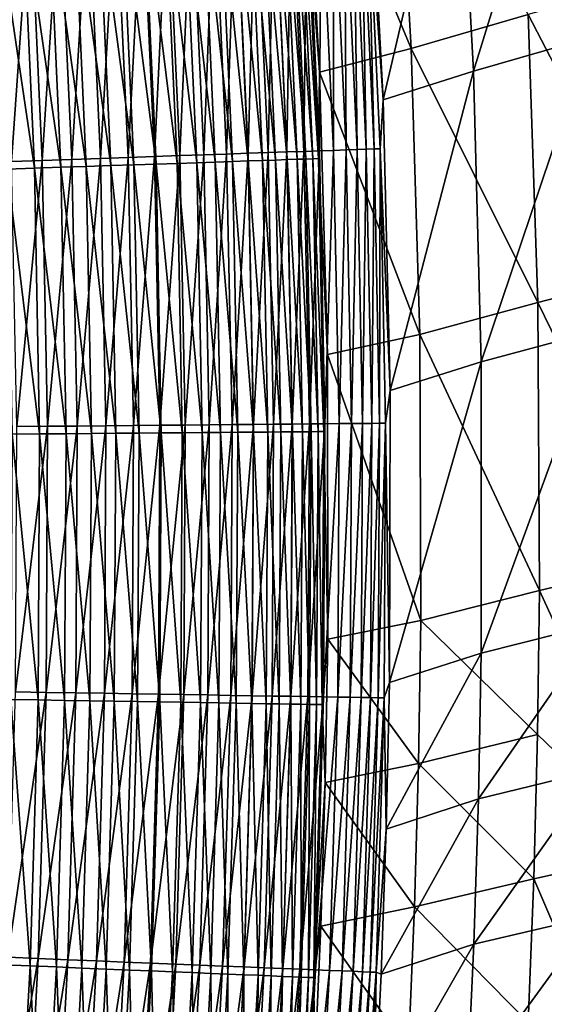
# Model space of a CAD drawing. Header units: metres. Extents: x -1 to 1402, y -1402 to 1.
# Tile 334 of 436: x 1254 to 1279, y -543 to -496. Entities that reach past the tile are written whole.
import ezdxf

# ---------------------------------------------------------------- set-up
doc = ezdxf.new("R2010")
doc.units = ezdxf.units.M

msp = doc.modelspace()

# ---------------------------------------------------------------- linework, layer by layer
at = {"layer": 'None0'}
for points in [[(1275.407959, -498.077728, -424.013824), (1274.652832, -484.170105, -424.006866), (1280.224243, -482.456604, -368.036865)], [(1280.224243, -482.456604, -368.036865), (1281.022827, -496.457642, -368.047058), (1275.407959, -498.077728, -424.013824)], [(1271.640503, -483.289001, -423.715088), (1267.295288, -484.678009, -468.859283), (1272.426636, -496.981049, -423.721497)], [(1271.640503, -483.289001, -423.715088), (1272.426636, -496.981049, -423.721497), (1278.037964, -495.363281, -367.72168)], [(1271.073242, -499.454834, -469.160767), (1270.348755, -485.581909, -469.151733), (1274.652832, -484.170105, -424.006866)], [(1275.407959, -498.077728, -424.013824), (1271.073242, -499.454834, -469.160767), (1274.652832, -484.170105, -424.006866)], [(1267.295288, -484.678009, -468.859283), (1268.031982, -498.121613, -468.868103), (1272.426636, -496.981049, -423.721497)], [(1268.031982, -498.121613, -468.868103), (1267.295288, -484.678009, -468.859283), (1267.379761, -489.186523, -470.443542)], [(1270.348755, -485.581909, -469.151733), (1271.073242, -499.454834, -469.160767), (1270.322388, -488.641418, -470.870758)], [(1269.666138, -488.681335, -474.303345), (1269.825684, -501.830811, -476.003876), (1269.220093, -488.708466, -475.997101)], [(1270.033936, -488.658966, -472.59314), (1270.272583, -501.815338, -474.310455), (1269.666138, -488.681335, -474.303345)], [(1269.666138, -488.681335, -474.303345), (1270.272583, -501.815338, -474.310455), (1269.825684, -501.830811, -476.003876)], [(1270.322388, -488.641418, -470.870758), (1270.641113, -501.802582, -472.600555), (1270.033936, -488.658966, -472.59314)], [(1270.033936, -488.658966, -472.59314), (1270.641113, -501.802582, -472.600555), (1270.272583, -501.815338, -474.310455)], [(1271.073242, -499.454834, -469.160767), (1270.930298, -501.792572, -470.878479), (1270.322388, -488.641418, -470.870758)], [(1270.322388, -488.641418, -470.870758), (1270.930298, -501.792572, -470.878479), (1270.641113, -501.802582, -472.600555)], [(1261.888428, -489.154419, -489.829437), (1261.331177, -502.124908, -491.150269), (1260.737793, -489.224396, -491.146851)], [(1261.331177, -502.124908, -491.150269), (1261.888428, -489.154419, -489.829437), (1262.483398, -502.085022, -489.833191)], [(1262.483398, -502.085022, -489.833191), (1261.888428, -489.154419, -489.829437), (1262.977661, -489.088135, -488.460297)], [(1262.483398, -502.085022, -489.833191), (1262.977661, -489.088135, -488.460297), (1263.574097, -502.047241, -488.464386)], [(1263.574097, -502.047241, -488.464386), (1262.977661, -489.088135, -488.460297), (1264.003296, -489.025757, -487.042267)], [(1263.574097, -502.047241, -488.464386), (1264.003296, -489.025757, -487.042267), (1264.601074, -502.011688, -487.046661)], [(1264.601074, -502.011688, -487.046661), (1264.003296, -489.025757, -487.042267), (1264.962891, -488.967377, -485.578094)], [(1264.601074, -502.011688, -487.046661), (1264.962891, -488.967377, -485.578094), (1265.562012, -501.978394, -485.582855)], [(1265.562012, -501.978394, -485.582855), (1264.962891, -488.967377, -485.578094), (1265.85437, -488.913177, -484.070618)], [(1265.85437, -488.913177, -484.070618), (1266.454712, -501.94751, -484.075714), (1265.562012, -501.978394, -485.582855)], [(1266.675171, -488.863251, -482.522644), (1266.454712, -501.94751, -484.075714), (1265.85437, -488.913177, -484.070618)], [(1266.675171, -488.863251, -482.522644), (1267.276733, -501.919037, -482.528076), (1266.454712, -501.94751, -484.075714)], [(1267.42334, -488.817749, -480.937164), (1267.276733, -501.919037, -482.528076), (1266.675171, -488.863251, -482.522644)], [(1267.42334, -488.817749, -480.937164), (1268.026001, -501.893097, -480.942963), (1267.276733, -501.919037, -482.528076)], [(1268.097656, -488.776733, -479.318268), (1268.026001, -501.893097, -480.942963), (1267.42334, -488.817749, -480.937164)], [(1268.097656, -488.776733, -479.318268), (1268.701416, -501.86972, -479.324402), (1268.026001, -501.893097, -480.942963)], [(1268.696899, -488.740265, -477.670166), (1268.701416, -501.86972, -479.324402), (1268.097656, -488.776733, -479.318268)], [(1269.220093, -488.708466, -475.997101), (1269.301636, -501.848938, -477.676605), (1268.696899, -488.740265, -477.670166)], [(1268.696899, -488.740265, -477.670166), (1269.301636, -501.848938, -477.676605), (1268.701416, -501.86972, -479.324402)], [(1269.220093, -488.708466, -475.997101), (1269.825684, -501.830811, -476.003876), (1269.301636, -501.848938, -477.676605)], [(1253.263916, -502.404388, -497.818634), (1252.68042, -489.714569, -497.816986), (1254.146973, -489.625366, -496.8638)], [(1254.146973, -489.625366, -496.8638), (1254.732178, -502.353516, -496.865692), (1253.263916, -502.404388, -497.818634)], [(1255.567871, -489.53891, -495.844452), (1254.732178, -502.353516, -496.865692), (1254.146973, -489.625366, -496.8638)], [(1255.567871, -489.53891, -495.844452), (1256.154907, -502.30423, -495.846649), (1254.732178, -502.353516, -496.865692)], [(1256.94043, -489.455414, -494.760956), (1256.154907, -502.30423, -495.846649), (1255.567871, -489.53891, -495.844452)], [(1256.94043, -489.455414, -494.760956), (1257.529053, -502.256622, -494.763458), (1256.154907, -502.30423, -495.846649)], [(1258.261353, -489.375061, -493.615356), (1257.529053, -502.256622, -494.763458), (1256.94043, -489.455414, -494.760956)], [(1258.261353, -489.375061, -493.615356), (1258.851685, -502.210785, -493.618134), (1257.529053, -502.256622, -494.763458)], [(1259.527954, -489.298004, -492.40976), (1258.851685, -502.210785, -493.618134), (1258.261353, -489.375061, -493.615356)], [(1258.851685, -502.210785, -493.618134), (1259.527954, -489.298004, -492.40976), (1260.119873, -502.16687, -492.412842)], [(1260.119873, -502.16687, -492.412842), (1259.527954, -489.298004, -492.40976), (1260.737793, -489.224396, -491.146851)], [(1261.197632, -502.495148, -486.651672), (1260.613159, -489.593658, -486.64798), (1259.609497, -489.654053, -487.90921)], [(1260.737793, -489.224396, -491.146851), (1261.331177, -502.124908, -491.150269), (1260.119873, -502.16687, -492.412842)], [(1262.143799, -502.463043, -485.345673), (1261.558105, -489.536804, -485.341675), (1260.613159, -489.593658, -486.64798)], [(1262.143799, -502.463043, -485.345673), (1260.613159, -489.593658, -486.64798), (1261.197632, -502.495148, -486.651672)], [(1263.029175, -502.432983, -483.997192), (1262.442261, -489.483612, -483.992859), (1261.558105, -489.536804, -485.341675)], [(1263.029175, -502.432983, -483.997192), (1261.558105, -489.536804, -485.341675), (1262.143799, -502.463043, -485.345673)], [(1263.851563, -502.40506, -482.608765), (1263.26355, -489.434174, -482.604126), (1262.442261, -489.483612, -483.992859)], [(1263.851563, -502.40506, -482.608765), (1262.442261, -489.483612, -483.992859), (1263.029175, -502.432983, -483.997192)], [(1264.609009, -502.379364, -481.183014), (1264.019775, -489.388672, -481.17804), (1263.26355, -489.434174, -482.604126)], [(1264.609009, -502.379364, -481.183014), (1263.26355, -489.434174, -482.604126), (1263.851563, -502.40506, -482.608765)], [(1265.299316, -502.355957, -479.722748), (1264.709106, -489.347198, -479.717438), (1264.019775, -489.388672, -481.17804)], [(1265.299316, -502.355957, -479.722748), (1264.019775, -489.388672, -481.17804), (1264.609009, -502.379364, -481.183014)], [(1265.921509, -502.334839, -478.231628), (1265.330322, -489.309814, -478.225983), (1264.709106, -489.347198, -479.717438)], [(1265.921509, -502.334839, -478.231628), (1264.709106, -489.347198, -479.717438), (1265.299316, -502.355957, -479.722748)], [(1266.474487, -502.316071, -476.713623), (1265.882446, -489.276611, -476.707642), (1265.330322, -489.309814, -478.225983)], [(1266.474487, -502.316071, -476.713623), (1265.330322, -489.309814, -478.225983), (1265.921509, -502.334839, -478.231628)], [(1266.957275, -502.299683, -475.172577), (1266.364502, -489.247589, -475.16629), (1265.882446, -489.276611, -476.707642)], [(1266.957275, -502.299683, -475.172577), (1265.882446, -489.276611, -476.707642), (1266.474487, -502.316071, -476.713623)], [(1267.368896, -502.285736, -473.612488), (1266.775391, -489.22287, -473.605865), (1266.364502, -489.247589, -475.16629)], [(1267.368896, -502.285736, -473.612488), (1266.364502, -489.247589, -475.16629), (1266.957275, -502.299683, -475.172577)], [(1267.708374, -502.274231, -472.037231), (1267.114136, -489.202515, -472.030304), (1266.775391, -489.22287, -473.605865)], [(1267.368896, -502.285736, -473.612488), (1267.708374, -502.274231, -472.037231), (1266.775391, -489.22287, -473.605865)], [(1267.974609, -502.265198, -470.450714), (1267.379761, -489.186523, -470.443542), (1267.114136, -489.202515, -472.030304)], [(1267.708374, -502.274231, -472.037231), (1267.974609, -502.265198, -470.450714), (1267.114136, -489.202515, -472.030304)], [(1267.974609, -502.265198, -470.450714), (1268.031982, -498.121613, -468.868103), (1267.379761, -489.186523, -470.443542)], [(1252.476685, -490.083313, -494.388763), (1254.362061, -502.727234, -493.451813), (1253.786011, -490.004517, -493.44989)], [(1254.362061, -502.727234, -493.451813), (1252.476685, -490.083313, -494.388763), (1253.05127, -502.771759, -494.390411)], [(1255.628174, -502.684235, -492.454071), (1255.050537, -489.928406, -492.451874), (1253.786011, -490.004517, -493.44989)], [(1253.786011, -490.004517, -493.44989), (1254.362061, -502.727234, -493.451813), (1255.628174, -502.684235, -492.454071)], [(1256.84668, -502.642853, -491.399109), (1256.2677, -489.855164, -491.396637), (1255.050537, -489.928406, -492.451874)], [(1256.84668, -502.642853, -491.399109), (1255.050537, -489.928406, -492.451874), (1255.628174, -502.684235, -492.454071)], [(1258.015137, -502.60318, -490.288879), (1257.434692, -489.784943, -490.286133), (1256.2677, -489.855164, -491.396637)], [(1258.015137, -502.60318, -490.288879), (1256.2677, -489.855164, -491.396637), (1256.84668, -502.642853, -491.399109)], [(1259.131226, -502.565308, -489.125854), (1258.549316, -489.717865, -489.122803), (1257.434692, -489.784943, -490.286133)], [(1259.131226, -502.565308, -489.125854), (1257.434692, -489.784943, -490.286133), (1258.015137, -502.60318, -490.288879)], [(1260.192749, -502.529266, -487.912598), (1259.609497, -489.654053, -487.90921), (1258.549316, -489.717865, -489.122803)], [(1260.192749, -502.529266, -487.912598), (1258.549316, -489.717865, -489.122803), (1259.131226, -502.565308, -489.125854)], [(1261.197632, -502.495148, -486.651672), (1259.609497, -489.654053, -487.90921), (1260.192749, -502.529266, -487.912598)], [(1283.923706, -493.710663, -311.720123), (1278.037964, -495.363281, -367.72168), (1284.413086, -507.6297, -311.732544)], [(1278.037964, -495.363281, -367.72168), (1272.426636, -496.981049, -423.721497), (1278.491333, -509.168549, -367.731873)], [(1278.037964, -495.363281, -367.72168), (1278.491333, -509.168549, -367.731873), (1284.413086, -507.6297, -311.732544)], [(1281.022827, -496.457642, -368.047058), (1275.783203, -512.017151, -424.020752), (1275.407959, -498.077728, -424.013824)], [(1281.022827, -496.457642, -368.047058), (1281.439087, -510.489563, -368.05722), (1275.783203, -512.017151, -424.020752)], [(1272.426636, -496.981049, -423.721497), (1268.031982, -498.121613, -468.868103), (1272.839478, -510.694122, -423.727997)], [(1272.426636, -496.981049, -423.721497), (1272.839478, -510.694122, -423.727997), (1278.491333, -509.168549, -367.731873)], [(1268.408936, -511.65564, -468.875305), (1268.031982, -498.121613, -468.868103), (1267.974609, -502.265198, -470.450714)], [(1268.031982, -498.121613, -468.868103), (1268.408936, -511.65564, -468.875305), (1272.839478, -510.694122, -423.727997)], [(1271.417114, -513.386169, -469.167847), (1271.073242, -499.454834, -469.160767), (1275.407959, -498.077728, -424.013824)], [(1275.783203, -512.017151, -424.020752), (1271.417114, -513.386169, -469.167847), (1275.407959, -498.077728, -424.013824)], [(1271.073242, -499.454834, -469.160767), (1271.417114, -513.386169, -469.167847), (1270.930298, -501.792572, -470.878479)], [(1267.276733, -501.919037, -482.528076), (1266.717773, -514.996704, -484.079895), (1266.454712, -501.94751, -484.075714)], [(1267.276733, -501.919037, -482.528076), (1267.540405, -514.989258, -482.532532), (1266.717773, -514.996704, -484.079895)], [(1268.026001, -501.893097, -480.942963), (1267.540405, -514.989258, -482.532532), (1267.276733, -501.919037, -482.528076)], [(1268.026001, -501.893097, -480.942963), (1268.290283, -514.982483, -480.947693), (1267.540405, -514.989258, -482.532532)], [(1268.701416, -501.86972, -479.324402), (1268.290283, -514.982483, -480.947693), (1268.026001, -501.893097, -480.942963)], [(1268.701416, -501.86972, -479.324402), (1268.966187, -514.976379, -479.329376), (1268.290283, -514.982483, -480.947693)], [(1269.301636, -501.848938, -477.676605), (1268.966187, -514.976379, -479.329376), (1268.701416, -501.86972, -479.324402)], [(1269.301636, -501.848938, -477.676605), (1269.566895, -514.971008, -477.681854), (1268.966187, -514.976379, -479.329376)], [(1269.825684, -501.830811, -476.003876), (1269.566895, -514.971008, -477.681854), (1269.301636, -501.848938, -477.676605)], [(1269.825684, -501.830811, -476.003876), (1270.091553, -514.966248, -476.009399), (1269.566895, -514.971008, -477.681854)], [(1270.272583, -501.815338, -474.310455), (1270.091553, -514.966248, -476.009399), (1269.825684, -501.830811, -476.003876)], [(1270.272583, -501.815338, -474.310455), (1270.538818, -514.962219, -474.316223), (1270.091553, -514.966248, -476.009399)], [(1270.641113, -501.802582, -472.600555), (1270.538818, -514.962219, -474.316223), (1270.272583, -501.815338, -474.310455)], [(1270.641113, -501.802582, -472.600555), (1270.907837, -514.958923, -472.606567), (1270.538818, -514.962219, -474.316223)], [(1270.930298, -501.792572, -470.878479), (1270.907837, -514.958923, -472.606567), (1270.641113, -501.802582, -472.600555)], [(1270.930298, -501.792572, -470.878479), (1271.197388, -514.956299, -470.884705), (1270.907837, -514.958923, -472.606567)], [(1271.417114, -513.386169, -469.167847), (1271.197388, -514.956299, -470.884705), (1270.930298, -501.792572, -470.878479)], [(1254.732178, -502.353516, -496.865692), (1253.519531, -515.116028, -497.820007), (1253.263916, -502.404388, -497.818634)], [(1254.732178, -502.353516, -496.865692), (1254.988647, -515.102722, -496.867279), (1253.519531, -515.116028, -497.820007)], [(1256.154907, -502.30423, -495.846649), (1254.988647, -515.102722, -496.867279), (1254.732178, -502.353516, -496.865692)], [(1256.154907, -502.30423, -495.846649), (1256.412109, -515.089844, -495.84845), (1254.988647, -515.102722, -496.867279)], [(1257.529053, -502.256622, -494.763458), (1256.412109, -515.089844, -495.84845), (1256.154907, -502.30423, -495.846649)], [(1257.529053, -502.256622, -494.763458), (1257.786987, -515.077393, -494.765503), (1256.412109, -515.089844, -495.84845)], [(1258.851685, -502.210785, -493.618134), (1257.786987, -515.077393, -494.765503), (1257.529053, -502.256622, -494.763458)], [(1257.786987, -515.077393, -494.765503), (1258.851685, -502.210785, -493.618134), (1259.110352, -515.06543, -493.620422)], [(1259.110352, -515.06543, -493.620422), (1258.851685, -502.210785, -493.618134), (1260.119873, -502.16687, -492.412842)], [(1260.119873, -502.16687, -492.412842), (1260.37915, -515.053955, -492.415405), (1259.110352, -515.06543, -493.620422)], [(1261.331177, -502.124908, -491.150269), (1260.37915, -515.053955, -492.415405), (1260.119873, -502.16687, -492.412842)], [(1260.37915, -515.053955, -492.415405), (1261.331177, -502.124908, -491.150269), (1261.591187, -515.04303, -491.153076)], [(1261.591187, -515.04303, -491.153076), (1261.331177, -502.124908, -491.150269), (1262.483398, -502.085022, -489.833191)], [(1261.591187, -515.04303, -491.153076), (1262.483398, -502.085022, -489.833191), (1262.744019, -515.032593, -489.836243)], [(1262.744019, -515.032593, -489.836243), (1262.483398, -502.085022, -489.833191), (1263.574097, -502.047241, -488.464386)], [(1262.744019, -515.032593, -489.836243), (1263.574097, -502.047241, -488.464386), (1263.835449, -515.022705, -488.467712)], [(1263.835449, -515.022705, -488.467712), (1263.574097, -502.047241, -488.464386), (1264.601074, -502.011688, -487.046661)], [(1263.835449, -515.022705, -488.467712), (1264.601074, -502.011688, -487.046661), (1264.863037, -515.013428, -487.050293)], [(1264.862061, -515.384705, -481.187103), (1264.609009, -502.379364, -481.183014), (1263.851563, -502.40506, -482.608765)], [(1264.863037, -515.013428, -487.050293), (1264.601074, -502.011688, -487.046661), (1265.562012, -501.978394, -485.582855)], [(1265.552856, -515.379028, -479.727081), (1265.299316, -502.355957, -479.722748), (1264.609009, -502.379364, -481.183014)], [(1265.552856, -515.379028, -479.727081), (1264.609009, -502.379364, -481.183014), (1264.862061, -515.384705, -481.187103)], [(1265.562012, -501.978394, -485.582855), (1265.824585, -515.004761, -485.586761), (1264.863037, -515.013428, -487.050293)], [(1266.175537, -515.37384, -478.236237), (1265.921509, -502.334839, -478.231628), (1265.299316, -502.355957, -479.722748)], [(1266.175537, -515.37384, -478.236237), (1265.299316, -502.355957, -479.722748), (1265.552856, -515.379028, -479.727081)], [(1266.454712, -501.94751, -484.075714), (1265.824585, -515.004761, -485.586761), (1265.562012, -501.978394, -485.582855)], [(1266.454712, -501.94751, -484.075714), (1266.717773, -514.996704, -484.079895), (1265.824585, -515.004761, -485.586761)], [(1266.729004, -515.369263, -476.718475), (1266.474487, -502.316071, -476.713623), (1265.921509, -502.334839, -478.231628)], [(1266.729004, -515.369263, -476.718475), (1265.921509, -502.334839, -478.231628), (1266.175537, -515.37384, -478.236237)], [(1267.212158, -515.365234, -475.177704), (1266.957275, -502.299683, -475.172577), (1266.474487, -502.316071, -476.713623)], [(1267.212158, -515.365234, -475.177704), (1266.474487, -502.316071, -476.713623), (1266.729004, -515.369263, -476.718475)], [(1267.624268, -515.361816, -473.617859), (1267.368896, -502.285736, -473.612488), (1266.957275, -502.299683, -475.172577)], [(1267.624268, -515.361816, -473.617859), (1266.957275, -502.299683, -475.172577), (1267.212158, -515.365234, -475.177704)], [(1267.964111, -515.359009, -472.042847), (1267.708374, -502.274231, -472.037231), (1267.368896, -502.285736, -473.612488)], [(1267.624268, -515.361816, -473.617859), (1267.964111, -515.359009, -472.042847), (1267.368896, -502.285736, -473.612488)], [(1268.230713, -515.356873, -470.456573), (1267.974609, -502.265198, -470.450714), (1267.708374, -502.274231, -472.037231)], [(1267.964111, -515.359009, -472.042847), (1268.230713, -515.356873, -470.456573), (1267.708374, -502.274231, -472.037231)], [(1268.230713, -515.356873, -470.456573), (1268.408936, -511.65564, -468.875305), (1267.974609, -502.265198, -470.450714)], [(1254.609497, -515.470032, -493.453369), (1254.362061, -502.727234, -493.451813), (1253.05127, -502.771759, -494.390411)], [(1254.609497, -515.470032, -493.453369), (1253.05127, -502.771759, -494.390411), (1253.298096, -515.480957, -494.391785)], [(1254.362061, -502.727234, -493.451813), (1255.876221, -515.459473, -492.455872), (1255.628174, -502.684235, -492.454071)], [(1255.876221, -515.459473, -492.455872), (1254.362061, -502.727234, -493.451813), (1254.609497, -515.470032, -493.453369)], [(1257.095459, -515.449341, -491.401123), (1256.84668, -502.642853, -491.399109), (1255.628174, -502.684235, -492.454071)], [(1255.628174, -502.684235, -492.454071), (1255.876221, -515.459473, -492.455872), (1257.095459, -515.449341, -491.401123)], [(1258.264404, -515.439575, -490.291138), (1258.015137, -502.60318, -490.288879), (1256.84668, -502.642853, -491.399109)], [(1258.264404, -515.439575, -490.291138), (1256.84668, -502.642853, -491.399109), (1257.095459, -515.449341, -491.401123)], [(1259.381104, -515.430298, -489.128357), (1259.131226, -502.565308, -489.125854), (1258.015137, -502.60318, -490.288879)], [(1259.381104, -515.430298, -489.128357), (1258.015137, -502.60318, -490.288879), (1258.264404, -515.439575, -490.291138)], [(1260.443237, -515.421448, -487.915314), (1260.192749, -502.529266, -487.912598), (1259.131226, -502.565308, -489.125854)], [(1260.443237, -515.421448, -487.915314), (1259.131226, -502.565308, -489.125854), (1259.381104, -515.430298, -489.128357)], [(1261.448608, -515.413086, -486.654663), (1261.197632, -502.495148, -486.651672), (1260.192749, -502.529266, -487.912598)], [(1261.448608, -515.413086, -486.654663), (1260.192749, -502.529266, -487.912598), (1260.443237, -515.421448, -487.915314)], [(1262.395386, -515.405212, -485.348938), (1262.143799, -502.463043, -485.345673), (1261.197632, -502.495148, -486.651672)], [(1262.395386, -515.405212, -485.348938), (1261.197632, -502.495148, -486.651672), (1261.448608, -515.413086, -486.654663)], [(1263.28125, -515.397888, -484.000702), (1263.029175, -502.432983, -483.997192), (1262.143799, -502.463043, -485.345673)], [(1263.28125, -515.397888, -484.000702), (1262.143799, -502.463043, -485.345673), (1262.395386, -515.405212, -485.348938)], [(1264.104248, -515.391052, -482.612549), (1263.851563, -502.40506, -482.608765), (1263.029175, -502.432983, -483.997192)], [(1264.104248, -515.391052, -482.612549), (1263.029175, -502.432983, -483.997192), (1263.28125, -515.397888, -484.000702)], [(1264.862061, -515.384705, -481.187103), (1263.851563, -502.40506, -482.608765), (1264.104248, -515.391052, -482.612549)], [(1284.413086, -507.6297, -311.732544), (1278.491333, -509.168549, -367.731873), (1284.533691, -521.55719, -311.744812)], [(1278.491333, -509.168549, -367.731873), (1272.839478, -510.694122, -423.727997), (1278.577515, -522.983276, -367.742004)], [(1278.491333, -509.168549, -367.731873), (1278.577515, -522.983276, -367.742004), (1284.533691, -521.55719, -311.744812)], [(1272.839478, -510.694122, -423.727997), (1268.408936, -511.65564, -468.875305), (1272.886963, -524.417725, -423.734528)], [(1272.839478, -510.694122, -423.727997), (1272.886963, -524.417725, -423.734528), (1278.577515, -522.983276, -367.742004)], [(1281.439087, -510.489563, -368.05722), (1275.786377, -525.977051, -424.027618), (1275.783203, -512.017151, -424.020752)], [(1275.786377, -525.977051, -424.027618), (1281.439087, -510.489563, -368.05722), (1281.481445, -524.54126, -368.067383)], [(1268.427734, -525.308838, -468.880829), (1268.408936, -511.65564, -468.875305), (1268.230713, -515.356873, -470.456573)], [(1268.408936, -511.65564, -468.875305), (1268.427734, -525.308838, -468.880829), (1272.886963, -524.417725, -423.734528)], [(1275.786377, -525.977051, -424.027618), (1271.385376, -527.389282, -469.172943), (1275.783203, -512.017151, -424.020752)], [(1271.385376, -527.389282, -469.172943), (1271.417114, -513.386169, -469.167847), (1275.783203, -512.017151, -424.020752)], [(1271.417114, -513.386169, -469.167847), (1271.385376, -527.389282, -469.172943), (1271.197388, -514.956299, -470.884705)], [(1254.988647, -515.102722, -496.867279), (1253.454956, -527.840637, -497.821106), (1253.519531, -515.116028, -497.820007)], [(1254.988647, -515.102722, -496.867279), (1254.923706, -527.864136, -496.868561), (1253.454956, -527.840637, -497.821106)], [(1256.412109, -515.089844, -495.84845), (1256.346924, -527.886902, -495.849884), (1254.923706, -527.864136, -496.868561)], [(1256.412109, -515.089844, -495.84845), (1254.923706, -527.864136, -496.868561), (1254.988647, -515.102722, -496.867279)], [(1256.346924, -527.886902, -495.849884), (1257.786987, -515.077393, -494.765503), (1257.72168, -527.908875, -494.76709)], [(1257.786987, -515.077393, -494.765503), (1256.346924, -527.886902, -495.849884), (1256.412109, -515.089844, -495.84845)], [(1259.110352, -515.06543, -493.620422), (1259.0448, -527.930054, -493.622223), (1257.72168, -527.908875, -494.76709)], [(1257.72168, -527.908875, -494.76709), (1257.786987, -515.077393, -494.765503), (1259.110352, -515.06543, -493.620422)], [(1259.0448, -527.930054, -493.622223), (1260.37915, -515.053955, -492.415405), (1260.313477, -527.950317, -492.417389)], [(1260.37915, -515.053955, -492.415405), (1259.0448, -527.930054, -493.622223), (1259.110352, -515.06543, -493.620422)], [(1260.313477, -527.950317, -492.417389), (1261.591187, -515.04303, -491.153076), (1261.525391, -527.969727, -491.155273)], [(1260.313477, -527.950317, -492.417389), (1260.37915, -515.053955, -492.415405), (1261.591187, -515.04303, -491.153076)], [(1261.525391, -527.969727, -491.155273), (1262.744019, -515.032593, -489.836243), (1262.678101, -527.98822, -489.838654)], [(1261.525391, -527.969727, -491.155273), (1261.591187, -515.04303, -491.153076), (1262.744019, -515.032593, -489.836243)], [(1262.678101, -527.98822, -489.838654), (1263.835449, -515.022705, -488.467712), (1263.769409, -528.005676, -488.470306)], [(1262.678101, -527.98822, -489.838654), (1262.744019, -515.032593, -489.836243), (1263.835449, -515.022705, -488.467712)], [(1264.863037, -515.013428, -487.050293), (1264.796875, -528.022095, -487.053101), (1263.769409, -528.005676, -488.470306)], [(1263.769409, -528.005676, -488.470306), (1263.835449, -515.022705, -488.467712), (1264.863037, -515.013428, -487.050293)], [(1265.824585, -515.004761, -485.586761), (1264.796875, -528.022095, -487.053101), (1264.863037, -515.013428, -487.050293)], [(1265.824585, -515.004761, -485.586761), (1265.758423, -528.037537, -485.589752), (1264.796875, -528.022095, -487.053101)], [(1266.717773, -514.996704, -484.079895), (1265.758423, -528.037537, -485.589752), (1265.824585, -515.004761, -485.586761)], [(1266.717773, -514.996704, -484.079895), (1266.651611, -528.051819, -484.083099), (1265.758423, -528.037537, -485.589752)], [(1267.540405, -514.989258, -482.532532), (1266.651611, -528.051819, -484.083099), (1266.717773, -514.996704, -484.079895)], [(1267.540405, -514.989258, -482.532532), (1267.474243, -528.065002, -482.53595), (1266.651611, -528.051819, -484.083099)], [(1268.290283, -514.982483, -480.947693), (1267.474243, -528.065002, -482.53595), (1267.540405, -514.989258, -482.532532)], [(1268.290283, -514.982483, -480.947693), (1268.224121, -528.077026, -480.951324), (1267.474243, -528.065002, -482.53595)], [(1268.966187, -514.976379, -479.329376), (1268.224121, -528.077026, -480.951324), (1268.290283, -514.982483, -480.947693)], [(1268.966187, -514.976379, -479.329376), (1268.900024, -528.087891, -479.333221), (1268.224121, -528.077026, -480.951324)], [(1269.566895, -514.971008, -477.681854), (1268.900024, -528.087891, -479.333221), (1268.966187, -514.976379, -479.329376)], [(1269.566895, -514.971008, -477.681854), (1269.500854, -528.097534, -477.685883), (1268.900024, -528.087891, -479.333221)], [(1270.091553, -514.966248, -476.009399), (1269.500854, -528.097534, -477.685883), (1269.566895, -514.971008, -477.681854)], [(1270.091553, -514.966248, -476.009399), (1270.025513, -528.105957, -476.013611), (1269.500854, -528.097534, -477.685883)], [(1270.538818, -514.962219, -474.316223), (1270.025513, -528.105957, -476.013611), (1270.091553, -514.966248, -476.009399)], [(1270.538818, -514.962219, -474.316223), (1270.473022, -528.113159, -474.320618), (1270.025513, -528.105957, -476.013611)], [(1270.907837, -514.958923, -472.606567), (1270.473022, -528.113159, -474.320618), (1270.538818, -514.962219, -474.316223)], [(1270.907837, -514.958923, -472.606567), (1270.842163, -528.11908, -472.611145), (1270.473022, -528.113159, -474.320618)], [(1271.197388, -514.956299, -470.884705), (1270.842163, -528.11908, -472.611145), (1270.907837, -514.958923, -472.606567)], [(1271.197388, -514.956299, -470.884705), (1271.131836, -528.123718, -470.889465), (1270.842163, -528.11908, -472.611145)], [(1271.385376, -527.389282, -469.172943), (1271.131836, -528.123718, -470.889465), (1271.197388, -514.956299, -470.884705)], [(1254.535889, -528.223999, -493.454559), (1253.298096, -515.480957, -494.391785), (1253.224731, -528.202026, -494.392822)], [(1254.535889, -528.223999, -493.454559), (1254.609497, -515.470032, -493.453369), (1253.298096, -515.480957, -494.391785)], [(1255.802368, -528.245239, -492.457214), (1254.609497, -515.470032, -493.453369), (1254.535889, -528.223999, -493.454559)], [(1255.802368, -528.245239, -492.457214), (1255.876221, -515.459473, -492.455872), (1254.609497, -515.470032, -493.453369)], [(1257.021362, -528.265625, -491.402649), (1255.876221, -515.459473, -492.455872), (1255.802368, -528.245239, -492.457214)], [(1255.876221, -515.459473, -492.455872), (1257.021362, -528.265625, -491.402649), (1257.095459, -515.449341, -491.401123)], [(1257.095459, -515.449341, -491.401123), (1257.021362, -528.265625, -491.402649), (1258.190186, -528.285217, -490.292847)], [(1258.190186, -528.285217, -490.292847), (1258.264404, -515.439575, -490.291138), (1257.095459, -515.449341, -491.401123)], [(1259.306641, -528.303955, -489.130249), (1258.264404, -515.439575, -490.291138), (1258.190186, -528.285217, -490.292847)], [(1259.306641, -528.303955, -489.130249), (1259.381104, -515.430298, -489.128357), (1258.264404, -515.439575, -490.291138)], [(1260.368652, -528.321716, -487.917419), (1259.381104, -515.430298, -489.128357), (1259.306641, -528.303955, -489.130249)], [(1260.368652, -528.321716, -487.917419), (1260.443237, -515.421448, -487.915314), (1259.381104, -515.430298, -489.128357)], [(1261.373901, -528.338623, -486.656952), (1260.443237, -515.421448, -487.915314), (1260.368652, -528.321716, -487.917419)], [(1261.373901, -528.338623, -486.656952), (1261.448608, -515.413086, -486.654663), (1260.443237, -515.421448, -487.915314)], [(1262.320557, -528.354492, -485.35141), (1261.448608, -515.413086, -486.654663), (1261.373901, -528.338623, -486.656952)], [(1262.320557, -528.354492, -485.35141), (1262.395386, -515.405212, -485.348938), (1261.448608, -515.413086, -486.654663)], [(1263.206421, -528.369324, -484.003387), (1262.395386, -515.405212, -485.348938), (1262.320557, -528.354492, -485.35141)], [(1263.206421, -528.369324, -484.003387), (1263.28125, -515.397888, -484.000702), (1262.395386, -515.405212, -485.348938)], [(1264.029297, -528.383118, -482.615479), (1263.28125, -515.397888, -484.000702), (1263.206421, -528.369324, -484.003387)], [(1264.029297, -528.383118, -482.615479), (1264.104248, -515.391052, -482.612549), (1263.28125, -515.397888, -484.000702)], [(1264.786987, -528.395874, -481.190186), (1264.104248, -515.391052, -482.612549), (1264.029297, -528.383118, -482.615479)], [(1264.786987, -528.395874, -481.190186), (1264.862061, -515.384705, -481.187103), (1264.104248, -515.391052, -482.612549)], [(1265.477905, -528.407471, -479.730408), (1264.862061, -515.384705, -481.187103), (1264.786987, -528.395874, -481.190186)], [(1265.477905, -528.407471, -479.730408), (1265.552856, -515.379028, -479.727081), (1264.862061, -515.384705, -481.187103)], [(1266.100464, -528.417908, -478.239777), (1265.552856, -515.379028, -479.727081), (1265.477905, -528.407471, -479.730408)], [(1266.100464, -528.417908, -478.239777), (1266.175537, -515.37384, -478.236237), (1265.552856, -515.379028, -479.727081)], [(1266.653931, -528.427246, -476.722198), (1266.175537, -515.37384, -478.236237), (1266.100464, -528.417908, -478.239777)], [(1266.653931, -528.427246, -476.722198), (1266.729004, -515.369263, -476.718475), (1266.175537, -515.37384, -478.236237)], [(1267.137329, -528.435364, -475.181641), (1266.729004, -515.369263, -476.718475), (1266.653931, -528.427246, -476.722198)], [(1267.137329, -528.435364, -475.181641), (1267.212158, -515.365234, -475.177704), (1266.729004, -515.369263, -476.718475)], [(1267.549438, -528.442322, -473.621979), (1267.212158, -515.365234, -475.177704), (1267.137329, -528.435364, -475.181641)], [(1267.549438, -528.442322, -473.621979), (1267.624268, -515.361816, -473.617859), (1267.212158, -515.365234, -475.177704)], [(1267.549438, -528.442322, -473.621979), (1267.889404, -528.448059, -472.04715), (1267.624268, -515.361816, -473.617859)], [(1267.889404, -528.448059, -472.04715), (1267.964111, -515.359009, -472.042847), (1267.624268, -515.361816, -473.617859)], [(1267.889404, -528.448059, -472.04715), (1268.15625, -528.452515, -470.46109), (1267.964111, -515.359009, -472.042847)], [(1268.15625, -528.452515, -470.46109), (1268.230713, -515.356873, -470.456573), (1267.964111, -515.359009, -472.042847)], [(1268.15625, -528.452515, -470.46109), (1268.427734, -525.308838, -468.880829), (1268.230713, -515.356873, -470.456573)], [(1284.533691, -521.55719, -311.744812), (1278.577515, -522.983276, -367.742004), (1284.293457, -535.483215, -311.756927)], [(1278.577515, -522.983276, -367.742004), (1272.886963, -524.417725, -423.734528), (1278.485229, -529.891052, -367.74704)], [(1278.577515, -522.983276, -367.742004), (1278.485229, -529.891052, -367.74704), (1284.293457, -535.483215, -311.756927)], [(1272.886963, -524.417725, -423.734528), (1268.427734, -525.308838, -468.880829), (1272.776123, -531.280151, -423.737793)], [(1272.886963, -524.417725, -423.734528), (1272.776123, -531.280151, -423.737793), (1278.485229, -529.891052, -367.74704)], [(1275.651123, -532.961182, -424.031036), (1275.786377, -525.977051, -424.027618), (1281.481445, -524.54126, -368.067383)], [(1281.481445, -524.54126, -368.067383), (1281.364868, -531.571045, -368.072418), (1275.651123, -532.961182, -424.031036)], [(1268.302734, -532.178345, -468.882874), (1268.427734, -525.308838, -468.880829), (1268.15625, -528.452515, -470.46109)], [(1268.427734, -525.308838, -468.880829), (1268.302734, -532.178345, -468.882874), (1272.776123, -531.280151, -423.737793)], [(1275.651123, -532.961182, -424.031036), (1271.229492, -534.427002, -469.174774), (1275.786377, -525.977051, -424.027618)], [(1271.229492, -534.427002, -469.174774), (1271.385376, -527.389282, -469.172943), (1275.786377, -525.977051, -424.027618)], [(1271.385376, -527.389282, -469.172943), (1271.229492, -534.427002, -469.174774), (1271.131836, -528.123718, -470.889465)], [(1254.923706, -527.864136, -496.868561), (1253.077271, -540.569275, -497.821899), (1253.454956, -527.840637, -497.821106)], [(1254.923706, -527.864136, -496.868561), (1254.544922, -540.628784, -496.869476), (1253.077271, -540.569275, -497.821899)], [(1256.346924, -527.886902, -495.849884), (1254.544922, -540.628784, -496.869476), (1254.923706, -527.864136, -496.868561)], [(1254.544922, -540.628784, -496.869476), (1256.346924, -527.886902, -495.849884), (1255.967041, -540.686401, -495.850922)], [(1255.967041, -540.686401, -495.850922), (1256.346924, -527.886902, -495.849884), (1257.72168, -527.908875, -494.76709)], [(1253.224731, -528.202026, -494.392822), (1252.838501, -540.926147, -494.393524), (1254.148682, -540.980286, -493.455353)], [(1254.148682, -540.980286, -493.455353), (1254.535889, -528.223999, -493.454559), (1253.224731, -528.202026, -494.392822)], [(1255.414185, -541.032593, -492.45813), (1254.535889, -528.223999, -493.454559), (1254.148682, -540.980286, -493.455353)], [(1255.414185, -541.032593, -492.45813), (1255.802368, -528.245239, -492.457214), (1254.535889, -528.223999, -493.454559)], [(1256.63208, -541.082947, -491.403717), (1255.802368, -528.245239, -492.457214), (1255.414185, -541.032593, -492.45813)], [(1256.63208, -541.082947, -491.403717), (1257.021362, -528.265625, -491.402649), (1255.802368, -528.245239, -492.457214)], [(1257.72168, -527.908875, -494.76709), (1257.340698, -540.742126, -494.76825), (1255.967041, -540.686401, -495.850922)], [(1257.800049, -541.131226, -490.294006), (1257.021362, -528.265625, -491.402649), (1256.63208, -541.082947, -491.403717)], [(1257.021362, -528.265625, -491.402649), (1257.800049, -541.131226, -490.294006), (1258.190186, -528.285217, -490.292847)], [(1259.0448, -527.930054, -493.622223), (1257.340698, -540.742126, -494.76825), (1257.72168, -527.908875, -494.76709)], [(1257.340698, -540.742126, -494.76825), (1259.0448, -527.930054, -493.622223), (1258.662842, -540.795715, -493.623505)], [(1258.190186, -528.285217, -490.292847), (1257.800049, -541.131226, -490.294006), (1258.915649, -541.177368, -489.131531)], [(1258.915649, -541.177368, -489.131531), (1259.306641, -528.303955, -489.130249), (1258.190186, -528.285217, -490.292847)], [(1258.662842, -540.795715, -493.623505), (1259.0448, -527.930054, -493.622223), (1260.313477, -527.950317, -492.417389)], [(1258.662842, -540.795715, -493.623505), (1260.313477, -527.950317, -492.417389), (1259.930542, -540.847107, -492.418823)], [(1259.976685, -541.221252, -487.918854), (1259.306641, -528.303955, -489.130249), (1258.915649, -541.177368, -489.131531)], [(1259.976685, -541.221252, -487.918854), (1260.368652, -528.321716, -487.917419), (1259.306641, -528.303955, -489.130249)], [(1259.930542, -540.847107, -492.418823), (1260.313477, -527.950317, -492.417389), (1261.525391, -527.969727, -491.155273)], [(1259.930542, -540.847107, -492.418823), (1261.525391, -527.969727, -491.155273), (1261.141479, -540.89624, -491.15683)], [(1260.981323, -541.262817, -486.658539), (1260.368652, -528.321716, -487.917419), (1259.976685, -541.221252, -487.918854)], [(1260.981323, -541.262817, -486.658539), (1261.373901, -528.338623, -486.656952), (1260.368652, -528.321716, -487.917419)], [(1261.927246, -541.301941, -485.353119), (1261.373901, -528.338623, -486.656952), (1260.981323, -541.262817, -486.658539)], [(1261.141479, -540.89624, -491.15683), (1261.525391, -527.969727, -491.155273), (1262.678101, -527.98822, -489.838654)], [(1261.141479, -540.89624, -491.15683), (1262.678101, -527.98822, -489.838654), (1262.293335, -540.942932, -489.840332)], [(1261.927246, -541.301941, -485.353119), (1262.320557, -528.354492, -485.35141), (1261.373901, -528.338623, -486.656952)], [(1262.812378, -541.338562, -484.005249), (1262.320557, -528.354492, -485.35141), (1261.927246, -541.301941, -485.353119)], [(1262.293335, -540.942932, -489.840332), (1262.678101, -527.98822, -489.838654), (1263.769409, -528.005676, -488.470306)], [(1263.769409, -528.005676, -488.470306), (1263.383789, -540.987183, -488.472137), (1262.293335, -540.942932, -489.840332)], [(1262.812378, -541.338562, -484.005249), (1263.206421, -528.369324, -484.003387), (1262.320557, -528.354492, -485.35141)], [(1264.796875, -528.022095, -487.053101), (1263.383789, -540.987183, -488.472137), (1263.769409, -528.005676, -488.470306)], [(1264.796875, -528.022095, -487.053101), (1264.410645, -541.028809, -487.055054), (1263.383789, -540.987183, -488.472137)], [(1265.758423, -528.037537, -485.589752), (1264.410645, -541.028809, -487.055054), (1264.796875, -528.022095, -487.053101)], [(1265.758423, -528.037537, -485.589752), (1265.37146, -541.06781, -485.591858), (1264.410645, -541.028809, -487.055054)], [(1266.651611, -528.051819, -484.083099), (1265.37146, -541.06781, -485.591858), (1265.758423, -528.037537, -485.589752)], [(1266.651611, -528.051819, -484.083099), (1266.264038, -541.104004, -484.085358), (1265.37146, -541.06781, -485.591858)], [(1267.474243, -528.065002, -482.53595), (1266.264038, -541.104004, -484.085358), (1266.651611, -528.051819, -484.083099)], [(1267.474243, -528.065002, -482.53595), (1267.08606, -541.13739, -482.53833), (1266.264038, -541.104004, -484.085358)], [(1268.224121, -528.077026, -480.951324), (1267.08606, -541.13739, -482.53833), (1267.474243, -528.065002, -482.53595)], [(1268.224121, -528.077026, -480.951324), (1267.835571, -541.167786, -480.953827), (1267.08606, -541.13739, -482.53833)], [(1268.900024, -528.087891, -479.333221), (1267.835571, -541.167786, -480.953827), (1268.224121, -528.077026, -480.951324)], [(1268.900024, -528.087891, -479.333221), (1268.510986, -541.19519, -479.335846), (1267.835571, -541.167786, -480.953827)], [(1269.500854, -528.097534, -477.685883), (1268.510986, -541.19519, -479.335846), (1268.900024, -528.087891, -479.333221)], [(1269.500854, -528.097534, -477.685883), (1269.111572, -541.219604, -477.68866), (1268.510986, -541.19519, -479.335846)], [(1270.025513, -528.105957, -476.013611), (1269.111572, -541.219604, -477.68866), (1269.500854, -528.097534, -477.685883)], [(1270.025513, -528.105957, -476.013611), (1269.635864, -541.240906, -476.01651), (1269.111572, -541.219604, -477.68866)], [(1270.473022, -528.113159, -474.320618), (1269.635864, -541.240906, -476.01651), (1270.025513, -528.105957, -476.013611)], [(1270.473022, -528.113159, -474.320618), (1270.08313, -541.259094, -474.323639), (1269.635864, -541.240906, -476.01651)], [(1270.842163, -528.11908, -472.611145), (1270.08313, -541.259094, -474.323639), (1270.473022, -528.113159, -474.320618)], [(1270.842163, -528.11908, -472.611145), (1270.452148, -541.274048, -472.614288), (1270.08313, -541.259094, -474.323639)], [(1271.131836, -528.123718, -470.889465), (1270.452148, -541.274048, -472.614288), (1270.842163, -528.11908, -472.611145)], [(1271.131836, -528.123718, -470.889465), (1270.741821, -541.285828, -470.8927), (1270.452148, -541.274048, -472.614288)], [(1271.229492, -534.427002, -469.174774), (1270.741821, -541.285828, -470.8927), (1271.131836, -528.123718, -470.889465)], [(1263.634644, -541.372559, -482.617462), (1263.206421, -528.369324, -484.003387), (1262.812378, -541.338562, -484.005249)], [(1263.634644, -541.372559, -482.617462), (1264.029297, -528.383118, -482.615479), (1263.206421, -528.369324, -484.003387)], [(1264.391846, -541.40387, -481.192352), (1264.029297, -528.383118, -482.615479), (1263.634644, -541.372559, -482.617462)], [(1264.391846, -541.40387, -481.192352), (1264.786987, -528.395874, -481.190186), (1264.029297, -528.383118, -482.615479)], [(1265.082153, -541.432434, -479.732697), (1264.786987, -528.395874, -481.190186), (1264.391846, -541.40387, -481.192352)], [(1265.082153, -541.432434, -479.732697), (1265.477905, -528.407471, -479.730408), (1264.786987, -528.395874, -481.190186)], [(1265.704468, -541.458191, -478.242188), (1265.477905, -528.407471, -479.730408), (1265.082153, -541.432434, -479.732697)], [(1265.704468, -541.458191, -478.242188), (1266.100464, -528.417908, -478.239777), (1265.477905, -528.407471, -479.730408)], [(1266.257568, -541.48114, -476.724762), (1266.100464, -528.417908, -478.239777), (1265.704468, -541.458191, -478.242188)], [(1266.257568, -541.48114, -476.724762), (1266.653931, -528.427246, -476.722198), (1266.100464, -528.417908, -478.239777)], [(1266.740601, -541.50116, -475.184357), (1266.653931, -528.427246, -476.722198), (1266.257568, -541.48114, -476.724762)], [(1266.740601, -541.50116, -475.184357), (1267.137329, -528.435364, -475.181641), (1266.653931, -528.427246, -476.722198)], [(1267.152466, -541.518188, -473.624817), (1267.137329, -528.435364, -475.181641), (1266.740601, -541.50116, -475.184357)], [(1267.152466, -541.518188, -473.624817), (1267.549438, -528.442322, -473.621979), (1267.137329, -528.435364, -475.181641)], [(1267.152466, -541.518188, -473.624817), (1267.49231, -541.532288, -472.05014), (1267.549438, -528.442322, -473.621979)], [(1267.49231, -541.532288, -472.05014), (1267.889404, -528.448059, -472.04715), (1267.549438, -528.442322, -473.621979)], [(1267.49231, -541.532288, -472.05014), (1267.759033, -541.543335, -470.464203), (1267.889404, -528.448059, -472.04715)], [(1267.759033, -541.543335, -470.464203), (1268.15625, -528.452515, -470.46109), (1267.889404, -528.448059, -472.04715)], [(1267.759033, -541.543335, -470.464203), (1268.302734, -532.178345, -468.882874), (1268.15625, -528.452515, -470.46109)], [(1278.485229, -529.891052, -367.74704), (1272.776123, -531.280151, -423.737793), (1278.304321, -536.797546, -367.752045)], [(1284.293457, -535.483215, -311.756927), (1278.485229, -529.891052, -367.74704), (1278.304321, -536.797546, -367.752045)], [(1272.776123, -531.280151, -423.737793), (1268.302734, -532.178345, -468.882874), (1272.577026, -538.141541, -423.741058)], [(1272.776123, -531.280151, -423.737793), (1272.577026, -538.141541, -423.741058), (1278.304321, -536.797546, -367.752045)], [(1281.364868, -531.571045, -368.072418), (1275.426025, -539.946167, -424.034393), (1275.651123, -532.961182, -424.031036)], [(1281.364868, -531.571045, -368.072418), (1281.157837, -538.601624, -368.077423), (1275.426025, -539.946167, -424.034393)], [(1267.759033, -541.543335, -470.464203), (1268.087891, -539.0755, -468.88443), (1268.302734, -532.178345, -468.882874)], [(1268.302734, -532.178345, -468.882874), (1268.087891, -539.0755, -468.88443), (1272.577026, -538.141541, -423.741058)], [(1275.426025, -539.946167, -424.034393), (1270.984619, -541.384521, -469.176086), (1275.651123, -532.961182, -424.031036)], [(1270.984619, -541.384521, -469.176086), (1271.229492, -534.427002, -469.174774), (1275.651123, -532.961182, -424.031036)], [(1271.229492, -534.427002, -469.174774), (1270.984619, -541.384521, -469.176086), (1270.741821, -541.285828, -470.8927)], [(1284.293457, -535.483215, -311.756927), (1278.304321, -536.797546, -367.752045), (1283.700562, -549.399353, -311.768768)], [(1278.304321, -536.797546, -367.752045), (1272.577026, -538.141541, -423.741058), (1278.0354, -543.701721, -367.757019)], [(1278.304321, -536.797546, -367.752045), (1278.0354, -543.701721, -367.757019), (1283.700562, -549.399353, -311.768768)], [(1272.577026, -538.141541, -423.741058), (1268.087891, -539.0755, -468.88443), (1272.290527, -545.000793, -423.744293)], [(1272.577026, -538.141541, -423.741058), (1272.290527, -545.000793, -423.744293), (1278.0354, -543.701721, -367.757019)], [(1281.157837, -538.601624, -368.077423), (1275.111816, -546.930603, -424.03772), (1275.426025, -539.946167, -424.034393)], [(1280.861328, -545.631531, -368.082397), (1275.111816, -546.930603, -424.03772), (1281.157837, -538.601624, -368.077423)], [(1267.783325, -545.999817, -468.885498), (1268.087891, -539.0755, -468.88443), (1267.759033, -541.543335, -470.464203)], [(1268.087891, -539.0755, -468.88443), (1267.783325, -545.999817, -468.885498), (1272.290527, -545.000793, -423.744293)], [(1275.111816, -546.930603, -424.03772), (1270.654785, -548.263306, -469.17691), (1275.426025, -539.946167, -424.034393)], [(1270.654785, -548.263306, -469.17691), (1270.984619, -541.384521, -469.176086), (1275.426025, -539.946167, -424.034393)], [(1254.544922, -540.628784, -496.869476), (1252.394043, -553.292969, -497.822388), (1253.077271, -540.569275, -497.821899)], [(1252.394043, -553.292969, -497.822388), (1254.544922, -540.628784, -496.869476), (1253.859619, -553.387695, -496.870026)], [(1253.859619, -553.387695, -496.870026), (1254.544922, -540.628784, -496.869476), (1255.967041, -540.686401, -495.850922)], [(1252.838501, -540.926147, -494.393524), (1253.455444, -553.72998, -493.45578), (1254.148682, -540.980286, -493.455353)], [(1254.148682, -540.980286, -493.455353), (1253.455444, -553.72998, -493.45578), (1254.719116, -553.812683, -492.458618)], [(1255.967041, -540.686401, -495.850922), (1255.279907, -553.479492, -495.851532), (1253.859619, -553.387695, -496.870026)], [(1254.719116, -553.812683, -492.458618), (1255.414185, -541.032593, -492.45813), (1254.148682, -540.980286, -493.455353)], [(1255.935425, -553.892334, -491.404236), (1255.414185, -541.032593, -492.45813), (1254.719116, -553.812683, -492.458618)], [(1257.340698, -540.742126, -494.76825), (1255.279907, -553.479492, -495.851532), (1255.967041, -540.686401, -495.850922)], [(1255.279907, -553.479492, -495.851532), (1257.340698, -540.742126, -494.76825), (1256.651611, -553.568176, -494.768951)], [(1255.935425, -553.892334, -491.404236), (1256.63208, -541.082947, -491.403717), (1255.414185, -541.032593, -492.45813)], [(1257.101685, -553.96875, -490.294617), (1256.63208, -541.082947, -491.403717), (1255.935425, -553.892334, -491.404236)], [(1257.101685, -553.96875, -490.294617), (1257.800049, -541.131226, -490.294006), (1256.63208, -541.082947, -491.403717)], [(1256.651611, -553.568176, -494.768951), (1257.340698, -540.742126, -494.76825), (1258.662842, -540.795715, -493.623505)], [(1256.651611, -553.568176, -494.768951), (1258.662842, -540.795715, -493.623505), (1257.971924, -553.653564, -493.624268)], [(1257.971924, -553.653564, -493.624268), (1258.662842, -540.795715, -493.623505), (1259.930542, -540.847107, -492.418823)], [(1257.971924, -553.653564, -493.624268), (1259.930542, -540.847107, -492.418823), (1259.238037, -553.735352, -492.419647)], [(1259.238037, -553.735352, -492.419647), (1259.930542, -540.847107, -492.418823), (1261.141479, -540.89624, -491.15683)], [(1259.238037, -553.735352, -492.419647), (1261.141479, -540.89624, -491.15683), (1260.447266, -553.813538, -491.157715)], [(1260.447266, -553.813538, -491.157715), (1261.141479, -540.89624, -491.15683), (1262.293335, -540.942932, -489.840332)], [(1262.293335, -540.942932, -489.840332), (1261.597656, -553.887939, -489.841309), (1260.447266, -553.813538, -491.157715)], [(1263.383789, -540.987183, -488.472137), (1261.597656, -553.887939, -489.841309), (1262.293335, -540.942932, -489.840332)], [(1263.383789, -540.987183, -488.472137), (1262.686646, -553.958374, -488.473175), (1261.597656, -553.887939, -489.841309)], [(1264.410645, -541.028809, -487.055054), (1262.686646, -553.958374, -488.473175), (1263.383789, -540.987183, -488.472137)], [(1264.410645, -541.028809, -487.055054), (1263.712036, -554.024658, -487.056152), (1262.686646, -553.958374, -488.473175)], [(1265.37146, -541.06781, -485.591858), (1263.712036, -554.024658, -487.056152), (1264.410645, -541.028809, -487.055054)], [(1265.37146, -541.06781, -485.591858), (1264.671631, -554.086731, -485.593048), (1263.712036, -554.024658, -487.056152)], [(1266.264038, -541.104004, -484.085358), (1264.671631, -554.086731, -485.593048), (1265.37146, -541.06781, -485.591858)], [(1266.264038, -541.104004, -484.085358), (1265.56311, -554.144348, -484.086609), (1264.671631, -554.086731, -485.593048)], [(1267.08606, -541.13739, -482.53833), (1265.56311, -554.144348, -484.086609), (1266.264038, -541.104004, -484.085358)], [(1258.215698, -554.041687, -489.132233), (1257.800049, -541.131226, -490.294006), (1257.101685, -553.96875, -490.294617)], [(1257.800049, -541.131226, -490.294006), (1258.215698, -554.041687, -489.132233), (1258.915649, -541.177368, -489.131531)], [(1258.915649, -541.177368, -489.131531), (1258.215698, -554.041687, -489.132233), (1259.275269, -554.111084, -487.919617)], [(1259.275269, -554.111084, -487.919617), (1259.976685, -541.221252, -487.918854), (1258.915649, -541.177368, -489.131531)], [(1260.278442, -554.176758, -486.659363), (1259.976685, -541.221252, -487.918854), (1259.275269, -554.111084, -487.919617)], [(1260.278442, -554.176758, -486.659363), (1260.981323, -541.262817, -486.658539), (1259.976685, -541.221252, -487.918854)], [(1261.223145, -554.238647, -485.354034), (1260.981323, -541.262817, -486.658539), (1260.278442, -554.176758, -486.659363)], [(1261.223145, -554.238647, -485.354034), (1261.927246, -541.301941, -485.353119), (1260.981323, -541.262817, -486.658539)], [(1262.107056, -554.29657, -484.006226), (1261.927246, -541.301941, -485.353119), (1261.223145, -554.238647, -485.354034)], [(1262.107056, -554.29657, -484.006226), (1262.812378, -541.338562, -484.005249), (1261.927246, -541.301941, -485.353119)], [(1262.928223, -554.350342, -482.61853), (1262.812378, -541.338562, -484.005249), (1262.107056, -554.29657, -484.006226)], [(1262.928223, -554.350342, -482.61853), (1263.634644, -541.372559, -482.617462), (1262.812378, -541.338562, -484.005249)], [(1263.684448, -554.399902, -481.193481), (1263.634644, -541.372559, -482.617462), (1262.928223, -554.350342, -482.61853)], [(1263.684448, -554.399902, -481.193481), (1264.391846, -541.40387, -481.192352), (1263.634644, -541.372559, -482.617462)], [(1264.373779, -554.445068, -479.733917), (1264.391846, -541.40387, -481.192352), (1263.684448, -554.399902, -481.193481)], [(1264.373779, -554.445068, -479.733917), (1265.082153, -541.432434, -479.732697), (1264.391846, -541.40387, -481.192352)], [(1264.995239, -554.48584, -478.2435), (1265.082153, -541.432434, -479.732697), (1264.373779, -554.445068, -479.733917)], [(1264.995239, -554.48584, -478.2435), (1265.704468, -541.458191, -478.242188), (1265.082153, -541.432434, -479.732697)], [(1265.547607, -554.522034, -476.726166), (1265.704468, -541.458191, -478.242188), (1264.995239, -554.48584, -478.2435)], [(1265.547607, -554.522034, -476.726166), (1266.257568, -541.48114, -476.724762), (1265.704468, -541.458191, -478.242188)], [(1266.030029, -554.55365, -475.185822), (1266.257568, -541.48114, -476.724762), (1265.547607, -554.522034, -476.726166)], [(1267.08606, -541.13739, -482.53833), (1266.384033, -554.197449, -482.539642), (1265.56311, -554.144348, -484.086609)], [(1266.030029, -554.55365, -475.185822), (1266.740601, -541.50116, -475.184357), (1266.257568, -541.48114, -476.724762)], [(1266.441406, -554.580627, -473.626373), (1266.740601, -541.50116, -475.184357), (1266.030029, -554.55365, -475.185822)], [(1267.835571, -541.167786, -480.953827), (1266.384033, -554.197449, -482.539642), (1267.08606, -541.13739, -482.53833)], [(1267.835571, -541.167786, -480.953827), (1267.132568, -554.24585, -480.9552), (1266.384033, -554.197449, -482.539642)], [(1266.441406, -554.580627, -473.626373), (1267.152466, -541.518188, -473.624817), (1266.740601, -541.50116, -475.184357)], [(1266.441406, -554.580627, -473.626373), (1266.780884, -554.602905, -472.051758), (1267.152466, -541.518188, -473.624817)], [(1266.780884, -554.602905, -472.051758), (1267.49231, -541.532288, -472.05014), (1267.152466, -541.518188, -473.624817)], [(1266.780884, -554.602905, -472.051758), (1267.047241, -554.620422, -470.465881), (1267.49231, -541.532288, -472.05014)], [(1267.047241, -554.620422, -470.465881), (1267.759033, -541.543335, -470.464203), (1267.49231, -541.532288, -472.05014)], [(1267.047241, -554.620422, -470.465881), (1267.783325, -545.999817, -468.885498), (1267.759033, -541.543335, -470.464203)], [(1268.510986, -541.19519, -479.335846), (1267.132568, -554.24585, -480.9552), (1267.835571, -541.167786, -480.953827)], [(1268.510986, -541.19519, -479.335846), (1267.807129, -554.28949, -479.337311), (1267.132568, -554.24585, -480.9552)], [(1269.111572, -541.219604, -477.68866), (1267.807129, -554.28949, -479.337311), (1268.510986, -541.19519, -479.335846)], [(1269.111572, -541.219604, -477.68866), (1268.40686, -554.328308, -477.690155), (1267.807129, -554.28949, -479.337311)], [(1269.635864, -541.240906, -476.01651), (1268.40686, -554.328308, -477.690155), (1269.111572, -541.219604, -477.68866)], [(1269.635864, -541.240906, -476.01651), (1268.930664, -554.362244, -476.018066), (1268.40686, -554.328308, -477.690155)], [(1270.08313, -541.259094, -474.323639), (1268.930664, -554.362244, -476.018066), (1269.635864, -541.240906, -476.01651)], [(1270.08313, -541.259094, -474.323639), (1269.377441, -554.391113, -474.325256), (1268.930664, -554.362244, -476.018066)], [(1270.452148, -541.274048, -472.614288), (1269.377441, -554.391113, -474.325256), (1270.08313, -541.259094, -474.323639)], [(1270.452148, -541.274048, -472.614288), (1269.745972, -554.415039, -472.615936), (1269.377441, -554.391113, -474.325256)], [(1270.741821, -541.285828, -470.8927), (1269.745972, -554.415039, -472.615936), (1270.452148, -541.274048, -472.614288)], [(1270.741821, -541.285828, -470.8927), (1270.035278, -554.433777, -470.894409), (1269.745972, -554.415039, -472.615936)], [(1270.741821, -541.285828, -470.8927), (1270.654785, -548.263306, -469.17691), (1270.035278, -554.433777, -470.894409)], [(1270.984619, -541.384521, -469.176086), (1270.654785, -548.263306, -469.17691), (1270.741821, -541.285828, -470.8927)]]:
    msp.add_3dface(points, dxfattribs=at)
at = {"layer": 'None01'}
for points in [[(1150.81958, -781.702271, -521.977783), (1294.119019, -124.129761, -521.977783), (1274.459961, -120.453018, -521.977783)], [(1274.459961, -120.453018, -521.977783), (1274.459961, -120.453018, -541.977783), (1150.81958, -781.702271, -521.977783)], [(1274.459961, -120.453018, -541.977783), (1150.81958, -781.702271, -541.977783), (1150.81958, -781.702271, -521.977783)], [(1294.119019, -124.129761, -541.977783), (1150.81958, -781.702271, -541.977783), (1274.459961, -120.453018, -541.977783)], [(1170.478882, -785.378174, -521.977783), (1294.119019, -124.129761, -521.977783), (1150.81958, -781.702271, -521.977783)], [(1294.119019, -124.129761, -541.977783), (1170.478882, -785.378174, -541.977783), (1150.81958, -781.702271, -541.977783)], [(1170.478882, -785.378174, -521.977783), (1170.478882, -785.378174, -541.977783), (1294.119019, -124.129761, -521.977783)], [(1170.478882, -785.378174, -541.977783), (1294.119019, -124.129761, -541.977783), (1294.119019, -124.129761, -521.977783)]]:
    msp.add_3dface(points, dxfattribs=at)

doc.saveas('drawing.dxf')
